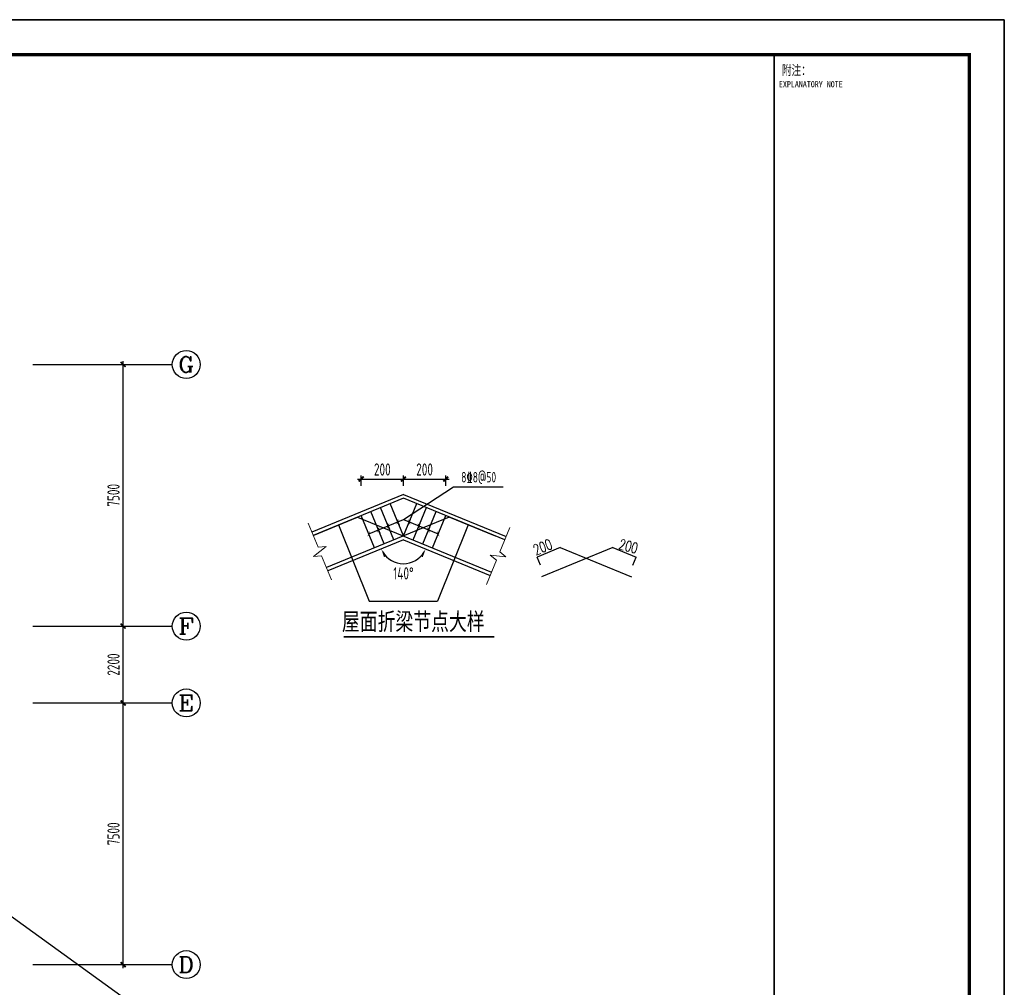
# Model space of a CAD drawing. Extents: x -302077 to 107904, y -9283 to 295706.
# Tile 265 of 297: x -11961 to 16267, y 267974 to 295706. Entities that reach past the tile are written whole.
import ezdxf
from ezdxf.enums import TextEntityAlignment as Align

# ---------------------------------------------------------------- set-up
doc = ezdxf.new("R2010")
doc.units = 0
doc.header["$LTSCALE"] = 500
doc.header["$MEASUREMENT"] = 0
doc.layers.get('0').update_dxf_attribs({"linetype": 'CONTINUOUS'})
doc.layers.get('Defpoints').update_dxf_attribs({"linetype": 'CONTINUOUS'})
for name, color, linetype in [('AXIS', 3, 'CONTINUOUS'), ('AXIS_TEXT', 7, 'CONTINUOUS'), ('PUB_DIM', 3, 'CONTINUOUS'), ('PUB_TITLE', 4, 'CONTINUOUS'), ('TK', 7, 'CONTINUOUS'), ('图名层', 13, 'CONTINUOUS'), ('文字标注', 6, 'CONTINUOUS'), ('梁', 4, 'CONTINUOUS'), ('水平标注', 2, 'CONTINUOUS'), ('钢筋粗线', 11, 'CONTINUOUS')]:
    doc.layers.add(name, color=color, linetype=linetype)
doc.layers.add('DIM', color=3, linetype='CONTINUOUS', lineweight=0)
doc.layers.add('THIN', color=7, linetype='CONTINUOUS', lineweight=0)
doc.styles.add('_TCH_AXIS', font='COMPLEX', dxfattribs={"bigfont": 'GBCBIG'})
doc.styles.add('COMPLEX', font='COMPLEX')
doc.styles.add('HTHZ', font='simhei.ttf', dxfattribs={"width": 0.7, "height": 600})
doc.styles.get("Standard").update_dxf_attribs({"font": 'txt', "height": 3, "bigfont": 'hztxt'})
doc.styles.add('TKHZ1', font='txt', dxfattribs={"width": 0.8})
doc.styles.add('TSSD_Dimension', font='tssdeng.shx', dxfattribs={"width": 0.7, "bigfont": 'hztxt.shx'})
doc.styles.add('TSSD_Rein', font='tssdeng.shx', dxfattribs={"width": 0.7, "bigfont": 'hztxt.shx'})
doc.dimstyles.new('TSAN_100_100', dxfattribs={"dimtxt": 350, "dimasz": 100, "dimexe": 100, "dimexo": 250, "dimgap": 100, "dimtad": 2, "dimzin": 0, "dimdsep": 46, "dimtxsty": 'TSSD_Dimension', "dimblk": 'CLOSEDBLANK', "dimblk1": 'CLOSEDBLANK', "dimblk2": 'CLOSEDBLANK', "dimcen": 0, "dimdle": 100, "dimclrt": 7, "dimadec": 0, "dimazin": 0, "dimtfac": 1, "dimtdec": 0, "dimtix": 1, "dimtmove": 2, "dimatfit": 3, "dimldrblk": 'CLOSEDBLANK', "dimfxl": 1, "dimtolj": 1, "dimtzin": 0, "dimarcsym": 0})
doc.dimstyles.new('TSSD_100_100', dxfattribs={"dimtxt": 350, "dimasz": 100, "dimexe": 100, "dimexo": 250, "dimgap": 100, "dimtad": 1, "dimdec": 0, "dimzin": 0, "dimdsep": 46, "dimtxsty": 'TSSD_Dimension', "dimblk": 'ARCHTICK', "dimblk1": 'ARCHTICK', "dimblk2": 'ARCHTICK', "dimcen": 0, "dimdle": 100, "dimclrt": 7, "dimadec": 0, "dimazin": 0, "dimtfac": 1, "dimtdec": 0, "dimtix": 1, "dimtmove": 2, "dimatfit": 3, "dimfxl": 1, "dimtolj": 1, "dimtzin": 0, "dimarcsym": 0})

# ---------------------------------------------------------------- blocks, each defined once
blk = doc.blocks.new('wrtgtg')
at = {"color": 4}
blk.add_line((7804, -4841), (7804, 52559), dxfattribs=at)
at = {"layer": 'PUB_TITLE'}
for p, q in [((-75296, 53559), (8804, 53559)), ((8804, 53559), (8804, -5841)), ((2204, 52559), (7804, 52559)), ((2204, 52559), (7804, 52559)), ((7804, -4841), (7804, 52559))]:
    blk.add_line(p, q, dxfattribs=at)
blk.add_lwpolyline([(-75296, -5841), (8804, -5841), (8804, 53559), (-75296, 53559)], close=True, dxfattribs=at)
at = {"layer": 'PUB_TITLE', "const_width": 100}
blk.add_lwpolyline([(-72796, -4841), (7804, -4841), (7804, 52559), (-72796, 52559)], close=True, dxfattribs=at)
at = {"layer": 'PUB_TITLE', "const_width": 50}
blk.add_lwpolyline([(2204, -4841), (2204, 52559)], dxfattribs=at)
at = {"layer": 'TK', "style": 'TKHZ1', "width": 0.7}
blk.add_text('附注：', height=280, dxfattribs=at).set_placement((2431, 51973))
at = {"layer": 'TK', "style": 'TKHZ1', "width": 0.8}
blk.add_text('EXPLANATORY NOTE', height=175, dxfattribs=at).set_placement((3257, 51710), align=Align.MIDDLE)
blk = doc.blocks.new('_ArchTick')
at = {"color": 0, "linetype": 'ByBlock', "const_width": 0.5}
blk.add_lwpolyline([(-0.71, -0.71), (0.71, 0.71)], dxfattribs=at)
blk = doc.blocks.new('*D708')
at = {"layer": 'AXIS', "color": 0, "lineweight": -2}
for p, q in [((-11246, 276124), (-8896, 276124)), ((-8996, 268524), (-8996, 276224)), ((-11246, 268624), (-8896, 268624))]:
    blk.add_line(p, q, dxfattribs=at)
at = {"layer": 'Defpoints', "color": 0}
for p in [(-11496, 276124), (-8996, 276124), (-11496, 268624)]:
    blk.add_point(p, dxfattribs=at)
at = {"layer": 'AXIS', "color": 0, "lineweight": -2, "xscale": 100, "yscale": 100, "zscale": 100}
for p, rotation in [((-8996, 276124), 90), ((-8996, 268624), 270)]:
    blk.add_blockref('_ArchTick', p, dxfattribs=dict(at, rotation=rotation))
at = {"layer": 'AXIS', "color": 7, "insert": (-9271, 272374), "char_height": 350, "attachment_point": 5, "rotation": 90, "style": 'TSSD_Dimension'}
blk.add_mtext('\\A1;7500', dxfattribs=at)
blk = doc.blocks.new('*D709')
at = {"layer": 'AXIS', "color": 0, "lineweight": -2}
for p, q in [((-8996, 276024), (-8996, 278424)), ((-11246, 278324), (-8896, 278324)), ((-11246, 276124), (-8896, 276124))]:
    blk.add_line(p, q, dxfattribs=at)
at = {"layer": 'Defpoints', "color": 0}
for p in [(-11496, 278324), (-8996, 278324), (-11496, 276124)]:
    blk.add_point(p, dxfattribs=at)
at = {"layer": 'AXIS', "color": 0, "lineweight": -2, "xscale": 100, "yscale": 100, "zscale": 100}
for p, rotation in [((-8996, 278324), 90), ((-8996, 276124), 270)]:
    blk.add_blockref('_ArchTick', p, dxfattribs=dict(at, rotation=rotation))
at = {"layer": 'AXIS', "color": 7, "insert": (-9271, 277224), "char_height": 350, "attachment_point": 5, "rotation": 90, "style": 'TSSD_Dimension'}
blk.add_mtext('\\A1;2200', dxfattribs=at)
blk = doc.blocks.new('*D710')
at = {"layer": 'AXIS', "color": 0, "lineweight": -2}
for p, q in [((-11246, 285824), (-8896, 285824)), ((-8996, 278224), (-8996, 285924)), ((-11246, 278324), (-8896, 278324))]:
    blk.add_line(p, q, dxfattribs=at)
at = {"layer": 'Defpoints', "color": 0}
for p in [(-11496, 285824), (-8996, 285824), (-11496, 278324)]:
    blk.add_point(p, dxfattribs=at)
at = {"layer": 'AXIS', "color": 0, "lineweight": -2, "xscale": 100, "yscale": 100, "zscale": 100}
for p, rotation in [((-8996, 285824), 90), ((-8996, 278324), 270)]:
    blk.add_blockref('_ArchTick', p, dxfattribs=dict(at, rotation=rotation))
at = {"layer": 'AXIS', "color": 7, "insert": (-9271, 282074), "char_height": 350, "attachment_point": 5, "rotation": 90, "style": 'TSSD_Dimension'}
blk.add_mtext('\\A1;7500', dxfattribs=at)
blk = doc.blocks.new('_AXISO')
blk.add_circle((0, 0), 0.5)
at = {"layer": 'AXIS_TEXT', "style": 'COMPLEX', "width": 1.041667}
blk.add_attdef('A', text='', height=0.56, dxfattribs=at).set_placement((-0.25, -0.28), (0.25, -0.28), align=Align.FIT)
blk = doc.blocks.new('$RECOVER_100917121250-0')
at = {"color": 0, "linetype": 'ByBlock', "const_width": 0.15}
blk.add_lwpolyline([(-0.5, -0.5), (0.5, 0.5)], dxfattribs=at)
blk = doc.blocks.new('*D831')
at = {"layer": 'Defpoints', "color": 0}
for p in [(254, 282540), (-959, 282100), (254, 282100)]:
    blk.add_point(p, dxfattribs=at)
at = {"layer": 'DIM', "color": 0, "lineweight": -2}
for p, q in [((-959, 282350), (-959, 282640)), ((254, 282350), (254, 282640)), ((-1059, 282540), (354, 282540))]:
    blk.add_line(p, q, dxfattribs=at)
at = {"layer": 'DIM', "color": 0, "lineweight": -2, "xscale": 100, "yscale": 100, "zscale": 100, "rotation": 180}
blk.add_blockref('_ArchTick', (-959, 282540), dxfattribs=at)
at = {"layer": 'DIM', "color": 0, "lineweight": -2, "xscale": 100, "yscale": 100, "zscale": 100}
blk.add_blockref('_ArchTick', (254, 282540), dxfattribs=at)
at = {"layer": 'DIM', "color": 7, "insert": (-353, 282815), "char_height": 350, "attachment_point": 5, "style": 'TSSD_Dimension'}
blk.add_mtext('\\A1;200', dxfattribs=at)
blk = doc.blocks.new('*D832')
at = {"layer": 'Defpoints', "color": 0}
for p in [(-959, 282540), (-2172, 282100), (-959, 282100)]:
    blk.add_point(p, dxfattribs=at)
at = {"layer": 'DIM', "color": 0, "lineweight": -2}
for p, q in [((-2172, 282350), (-2172, 282640)), ((-959, 282350), (-959, 282640)), ((-2272, 282540), (-859, 282540))]:
    blk.add_line(p, q, dxfattribs=at)
at = {"layer": 'DIM', "color": 0, "lineweight": -2, "xscale": 100, "yscale": 100, "zscale": 100, "rotation": 180}
blk.add_blockref('_ArchTick', (-2172, 282540), dxfattribs=at)
at = {"layer": 'DIM', "color": 0, "lineweight": -2, "xscale": 100, "yscale": 100, "zscale": 100}
blk.add_blockref('_ArchTick', (-959, 282540), dxfattribs=at)
at = {"layer": 'DIM', "color": 7, "insert": (-1565, 282815), "char_height": 350, "attachment_point": 5, "style": 'TSSD_Dimension'}
blk.add_mtext('\\A1;200', dxfattribs=at)
blk = doc.blocks.new('_ClosedBlank')
at = {"color": 0}
blk.add_lwpolyline([(0, 0, 0, 0.658, 0), (-2.5, 0, 0.658, 0.658, 0)], format="xyseb", dxfattribs=at)
blk = doc.blocks.new('*D833')
at = {"layer": 'Defpoints', "color": 0}
for p in [(-959, 280802), (-959, 280802), (-1223, 280166), (-3131, 279909), (1526, 279780)]:
    blk.add_point(p, dxfattribs=at)
at = {"layer": 'DIM', "color": 0, "lineweight": -2}
blk.add_arc((-959, 280802), 689, 210.675, 329.325, dxfattribs=at)
at = {"layer": 'DIM', "color": 0, "lineweight": -2, "xscale": 100, "yscale": 100, "zscale": 100}
for p, rotation in [((-1597, 280540), 116.5153632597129), ((-322, 280540), 63.48463674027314)]:
    blk.add_blockref('_ClosedBlank', p, dxfattribs=dict(at, rotation=rotation))
at = {"layer": 'DIM', "color": 7, "insert": (-959, 279838), "char_height": 350, "attachment_point": 5, "style": 'TSSD_Dimension'}
blk.add_mtext('\\A1;140°', dxfattribs=at)

msp = doc.modelspace()

# ---------------------------------------------------------------- linework, layer by layer
at = {"layer": 'AXIS'}
for p, q in [((-11586.607, 285824.135), (-7586.607, 285824.135)), ((-11586.607, 278324.135), (-7586.607, 278324.135)), ((-11586.607, 276124.135), (-7586.607, 276124.135)), ((-11586.607, 268624.135), (-7586.607, 268624.135))]:
    msp.add_line(p, q, dxfattribs=at)
at = {"layer": 'AXIS', "color": 250}
msp.add_line((-4079.626, 264143.506), (-20856.238, 276224.137), dxfattribs=at)
at = {"layer": 'PUB_DIM'}
for p, q in [((-1955.535, 280967.347), (-1236.464, 281263.077)), ((-1706.689, 281151.01), (-1640.047, 280988.969)), ((-1678.083, 281081.453), (-959.012, 281377.183)), ((-1429.237, 281265.117), (-1362.595, 281103.076)), ((-1151.785, 281379.224), (-1085.143, 281217.183)), ((-959.012, 281377.183), (37.511, 280967.347)), ((-766.239, 281379.224), (-832.881, 281217.183)), ((-488.786, 281265.117), (-555.429, 281103.076)), ((-211.334, 281151.01), (-277.977, 280988.969))]:
    msp.add_line(p, q, dxfattribs=at)
at = {"layer": 'THIN'}
for points in [[(-3693.772, 281277.927), (-3408.504, 280584.297), (-3178.415, 280603.237), (-3539.702, 280324.899), (-3309.612, 280343.839), (-3024.345, 279650.209)], [(2089.119, 281149.048), (1803.852, 280455.418), (1980.692, 280307.001), (1528.119, 280363.377), (1704.959, 280214.96), (1419.692, 279521.33)]]:
    msp.add_lwpolyline(points, dxfattribs=at)
at = {"layer": '图名层', "const_width": 45}
msp.add_lwpolyline([(1647.239, 278016.785), (-2674.505, 278016.785)], dxfattribs=at)
at = {"layer": '文字标注'}
for p, q in [((-959.012, 281377.183), (476.719, 282320.383)), ((476.719, 282320.383), (1901.719, 282320.383)), ((-2819.032, 281226.797), (-1938.281, 279043.383)), ((901.008, 281226.797), (20.257, 279043.383)), ((-1938.281, 279043.383), (20.257, 279043.383))]:
    msp.add_line(p, q, dxfattribs=at)
at = {"layer": '梁'}
for p, q in [((-959.012, 282099.889), (-3587.272, 281018.972)), ((-959.012, 282099.889), (1982.619, 280890.093)), ((-959.012, 280802.367), (-3130.844, 279909.164)), ((-959.012, 280802.367), (1526.192, 279780.285))]:
    msp.add_line(p, q, dxfattribs=at)
at = {"layer": '钢筋粗线'}
for p, q in [((-959.012, 281991.762), (-3549.236, 280926.488)), ((-1236.464, 280796.387), (-1616.82, 281721.227)), ((-959.012, 280910.494), (-1339.368, 281835.334)), ((1944.583, 280797.609), (-959.012, 281991.762)), ((-959.012, 280910.494), (-578.656, 281835.334)), ((-681.56, 280796.387), (-301.204, 281721.227)), ((-3549.236, 280926.488), (-2273.569, 281451.128)), ((355.546, 281451.128), (-3168.88, 280001.648)), ((-2273.569, 281451.128), (1564.227, 279872.769)), ((-1791.368, 280568.173), (-2171.724, 281493.013)), ((-1513.916, 280682.28), (-1894.272, 281607.12)), ((-1513.916, 280682.28), (-1894.272, 281607.12)), ((-404.108, 280682.28), (-23.752, 281607.12)), ((-404.108, 280682.28), (-23.752, 281607.12)), ((-126.656, 280568.173), (253.7, 281493.013)), ((1683.998, 280904.779), (355.546, 281451.128)), ((3535.766, 280578.175), (2871.54, 280305)), ((2966.629, 280073.79), (2871.54, 280305)), ((5046.342, 280578.175), (3002.125, 279737.456)), ((3535.766, 280578.175), (5579.984, 279737.456)), ((5046.342, 280578.175), (5710.569, 280305)), ((5615.48, 280073.79), (5710.569, 280305))]:
    msp.add_line(p, q, dxfattribs=at)

# ---------------------------------------------------------------- block references
msp.add_blockref('wrtgtg', (7462.635, 242147.088))
at = {"layer": 'AXIS'}
ref = msp.add_blockref('_AXISO', (-7186.607, 285824.135), dxfattribs=dict(at, xscale=800, yscale=800, zscale=800))
ref.add_attrib('A', 'G', dxfattribs={"layer": 'AXIS_TEXT', "height": 452.548, "style": '_TCH_AXIS', "width": 1.166667}).set_placement((-7412.881, 285597.861), (-6960.333, 285597.861), align=Align.FIT)
ref = msp.add_blockref('_AXISO', (-7186.607, 278324.135), dxfattribs=dict(at, xscale=800, yscale=800, zscale=800))
ref.add_attrib('A', 'F', dxfattribs={"layer": 'AXIS_TEXT', "height": 452.548, "style": '_TCH_AXIS', "width": 1.3125}).set_placement((-7412.881, 278097.861), (-6960.333, 278097.861), align=Align.FIT)
ref = msp.add_blockref('_AXISO', (-7186.607, 276124.135), dxfattribs=dict(at, xscale=800, yscale=800, zscale=800))
ref.add_attrib('A', 'E', dxfattribs={"layer": 'AXIS_TEXT', "height": 452.548, "style": '_TCH_AXIS', "width": 1.3125}).set_placement((-7412.881, 275897.861), (-6960.333, 275897.861), align=Align.FIT)
ref = msp.add_blockref('_AXISO', (-7186.607, 268624.135), dxfattribs=dict(at, xscale=800, yscale=800, zscale=800))
ref.add_attrib('A', 'D', dxfattribs={"layer": 'AXIS_TEXT', "height": 452.548, "style": '_TCH_AXIS', "width": 1.235294}).set_placement((-7412.881, 268397.861), (-6960.333, 268397.861), align=Align.FIT)
at = {"layer": 'PUB_DIM', "yscale": 100, "zscale": 100}
for p, xscale, rotation in [((-1678.083, 281081.453), 99.99999999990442, 22.35574360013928), ((-1400.631, 281195.56), 99.99999999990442, 22.35574360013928), ((-1123.178, 281309.667), 99.99999999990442, 22.35574360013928), ((-794.845, 281309.667), -100.0000000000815, 337.6442563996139), ((-517.393, 281195.56), -100.0000000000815, 337.6442563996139), ((-239.941, 281081.453), -100.0000000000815, 337.6442563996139), ((-1955.535, 280967.347), 99.99999999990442, 22.35574360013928), ((37.511, 280967.347), -100.0000000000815, 337.6442563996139)]:
    msp.add_blockref('$RECOVER_100917121250-0', p, dxfattribs=dict(at, xscale=xscale, rotation=rotation))

# ---------------------------------------------------------------- texts
at = {"layer": '图名层', "style": 'HTHZ', "width": 0.75}
msp.add_text('屋面折梁节点大样', height=500, dxfattribs=at).set_placement((-2722.775, 278207.955))
at = {"layer": '水平标注', "style": 'TSSD_Rein', "width": 0.7}
msp.add_text('8%%1328@50', height=300, dxfattribs=at).set_placement((695.592, 282443.059))
at = {"layer": '水平标注', "width": 0.7}
for rotation, p in [(22.1959226, (2839.054, 280352.43)), (345.2733755, (5193.054, 280539.43))]:
    msp.add_text('200', height=300, rotation=rotation, dxfattribs=at).set_placement(p)

# ---------------------------------------------------------------- dimensions: what is measured, and where the dimension line sits
at = {"layer": 'AXIS'}
for p1, p2, picture, middle in [((-11496.163, 278324.135), (-11496.163, 285824.135), '*D710', (-9271.163, 282074.135)), ((-11496.163, 276124.135), (-11496.163, 278324.135), '*D709', (-9271.163, 277224.135)), ((-11496.163, 268624.135), (-11496.163, 276124.135), '*D708', (-9271.163, 272374.135))]:
    dim = msp.add_aligned_dim(p1=p1, p2=p2, distance=-2500, dimstyle='TSSD_100_100', dxfattribs=at)
    dim.commit()
    dim.dimension.update_dxf_attribs({"geometry": picture, "text_midpoint": middle})
at = {"layer": 'DIM'}
for base, p1, p2, picture, middle in [((-959.012, 282539.989), (-2171.724, 282099.889), (-959.012, 282099.889), '*D832', (-1565.368, 282814.989)), ((253.7, 282539.989), (-959.012, 282099.889), (253.7, 282099.889), '*D831', (-352.656, 282814.989))]:
    dim = msp.add_linear_dim(base=base, p1=p1, p2=p2, text='200', dimstyle='TSSD_100_100', dxfattribs=at)
    dim.commit()
    dim.dimension.update_dxf_attribs({"geometry": picture, "text_midpoint": middle})
dim = msp.add_angular_dim_2l(base=(-1223.337, 280165.74), line1=((-959.012, 280802.367), (1526.192, 279780.285)), line2=((-959.012, 280802.367), (-3130.844, 279909.164)), text='140°', dimstyle='TSAN_100_100', dxfattribs=at)
dim.commit()
dim.dimension.update_dxf_attribs({"geometry": '*D833', "text_midpoint": (-959.012, 279838.047)})

doc.saveas('drawing.dxf')
